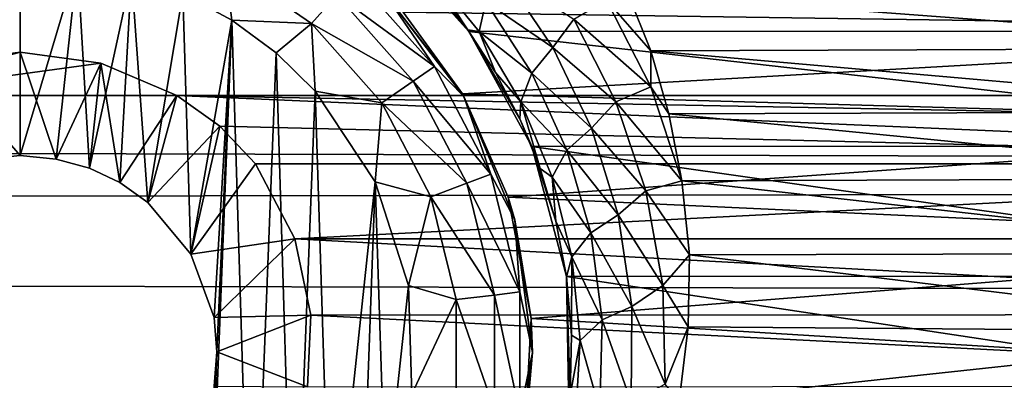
# Model space of a CAD drawing. Header units: metres. Extents: x -95 to 103, y -12 to 12.
# Tile 287 of 520: x -39.202 to -36.702, y 7.07 to 7.984. Entities that reach past the tile are written whole.
import ezdxf

# ---------------------------------------------------------------- set-up
doc = ezdxf.new("R2010")
doc.units = ezdxf.units.M
doc.layers.add('solid_P74500', color=7, linetype='CONTINUOUS')
doc.layers.add('solid_P74500_01', color=7, linetype='CONTINUOUS')

msp = doc.modelspace()

# ---------------------------------------------------------------- linework, layer by layer
at = {"layer": 'solid_P74500'}
for points in [[(-12.2, 5.05, 0.5), (-11.7, 9.776363, 0.5), (-88, 9.776363, 0.5)], [(-12.2, 5.05, 0.5), (-88, 9.776363, 0.5), (-88, 5.05, 0.5)], [(92.5, 7.752533, 9.805175), (92.5, 8.487373, 9.175829), (-94.018356, 8.209083, 9.426609)], [(92.5, 7.752533, 9.805175), (-94.018356, 8.209083, 9.426609), (-94.018356, 7.447287, 10.039319)], [(-35.338188, 7.955187, -8.304517), (-35.130051, 8.186581, -8.076503), (-38.269226, 8.185938, -8.077154)], [(-35.338188, 7.955187, -8.304517), (-38.269226, 8.185938, -8.077154), (-38.061371, 7.95457, -8.305107)], [(-38.064331, 7.958691, -9.092649), (-38.061371, 7.95457, -8.305107), (-38.269226, 8.185938, -8.077154)], [(-38.064331, 7.958691, -9.092649), (-38.269226, 8.185938, -8.077154), (-38.143063, 8.058084, -8.982758)], [(-39.200001, 8.14, -11.8), (-39.291828, 7.630482, -11.8), (-39.370331, 8.125382, -11.8)], [(-39.200001, 8.14, -11.8), (-39.200001, 7.64, -11.8), (-39.291828, 7.630482, -11.8)], [(-39.054955, 8.12864, -11.8), (-39.200001, 7.64, -11.8), (-39.200001, 8.14, -11.8)], [(-39.054955, 8.12864, -11.8), (-39.108688, 7.630527, -11.8), (-39.200001, 7.64, -11.8)], [(-39.054955, 8.12864, -11.8), (-39.024685, 7.607855, -11.8), (-39.108688, 7.630527, -11.8)], [(-39.054955, 8.12864, -11.8), (-38.917507, 8.099016, -11.8), (-39.024685, 7.607855, -11.8)], [(-38.681923, 8.12711, -11.777164), (-38.663013, 7.983215, -11.8), (-38.787128, 8.050737, -11.8)], [(-38.681923, 8.12711, -11.777164), (-38.460747, 7.974443, -11.777164), (-38.663013, 7.983215, -11.8)], [(-38.396152, 8.047357, -11.712049), (-38.460747, 7.974443, -11.777164), (-38.681923, 8.12711, -11.777164)], [(-38.228165, 8.003443, -5.827108), (-35.03117, 8.13967, -5.635225), (-35.209461, 7.959397, -5.887105)], [(-38.917507, 8.099016, -11.8), (-38.947666, 7.57166, -11.8), (-39.024685, 7.607855, -11.8)], [(-38.917507, 8.099016, -11.8), (-38.876675, 7.520992, -11.8), (-38.947666, 7.57166, -11.8)], [(-38.917507, 8.099016, -11.8), (-38.787128, 8.050737, -11.8), (-38.876675, 7.520992, -11.8)], [(-38.167862, 8.116902, -9.071674), (-38.064331, 7.958691, -9.092649), (-38.143063, 8.058084, -8.982758)], [(-38.167862, 8.116902, -9.071674), (-38.035263, 7.954477, -9.252772), (-38.064331, 7.958691, -9.092649)], [(-38.017941, 8.029526, -9.32572), (-38.035263, 7.954477, -9.252772), (-38.167862, 8.116902, -9.071674)], [(-38.017941, 8.029526, -9.32572), (-37.974445, 8.100428, -9.375034), (-37.848385, 7.913625, -9.56118)], [(-37.848385, 7.913625, -9.56118), (-37.974445, 8.100428, -9.375034), (-37.794556, 7.985523, -9.567693)], [(-38.353024, 8.096038, -11.614588), (-38.148842, 7.865563, -11.614588), (-38.396152, 8.047357, -11.712049)], [(-38.280762, 8.059238, -11.5), (-38.148842, 7.865563, -11.614588), (-38.353024, 8.096038, -11.614588)], [(-38.787128, 8.050737, -11.8), (-38.767342, 7.39014, -11.8), (-38.876675, 7.520992, -11.8)], [(-38.787128, 8.050737, -11.8), (-38.663013, 7.983215, -11.8), (-38.767342, 7.39014, -11.8)], [(-38.280762, 8.059238, -11.5), (-38.228165, 8.003443, -5.827108), (-38.077759, 7.79618, -6.10177)], [(-38.280762, 8.059238, -11.5), (-38.077759, 7.79618, -6.10177), (-38.074165, 7.79, -11.5)], [(-38.280762, 8.059238, -11.5), (-38.074165, 7.79, -11.5), (-38.148842, 7.865563, -11.614588)], [(-37.711864, 8.035035, -9.568677), (-37.65778, 8.05173, -9.561361), (-37.599243, 7.905591, -9.682542)], [(-35.735615, 8.064089, -9.550941), (-35.797935, 7.912471, -9.676921), (-37.65778, 8.05173, -9.561361)], [(-35.797935, 7.912471, -9.676921), (-37.599243, 7.905591, -9.682542), (-37.65778, 8.05173, -9.561361)], [(-38.396152, 8.047357, -11.712049), (-38.202366, 7.828617, -11.712049), (-38.460747, 7.974443, -11.777164)], [(-38.148842, 7.865563, -11.614588), (-38.202366, 7.828617, -11.712049), (-38.396152, 8.047357, -11.712049)], [(-38.017941, 8.029526, -9.32572), (-37.901489, 7.849185, -9.512413), (-38.035263, 7.954477, -9.252772)], [(-38.017941, 8.029526, -9.32572), (-37.848385, 7.913625, -9.56118), (-37.901489, 7.849185, -9.512413)], [(-37.711864, 8.035035, -9.568677), (-37.599548, 7.814108, -9.754907), (-37.794556, 7.985523, -9.567693)], [(-37.711864, 8.035035, -9.568677), (-37.599243, 7.905591, -9.682542), (-37.599548, 7.814108, -9.754907)], [(-38.077759, 7.79618, -6.10177), (-38.228165, 8.003443, -5.827108), (-35.209461, 7.959397, -5.887105)], [(-38.663013, 7.983215, -11.8), (-38.708229, 7.229405, -11.8), (-38.767342, 7.39014, -11.8)], [(-38.663013, 7.983215, -11.8), (-38.731503, 6.257416, -11.8), (-38.700718, 7.142048, -11.8)], [(-38.663013, 7.983215, -11.8), (-38.611973, 6.331459, -11.8), (-38.731503, 6.257416, -11.8)], [(-38.663013, 7.983215, -11.8), (-38.700718, 7.142048, -11.8), (-38.708229, 7.229405, -11.8)], [(-38.663013, 7.983215, -11.8), (-38.550758, 7.900564, -11.8), (-38.611973, 6.331459, -11.8)], [(-38.460747, 7.974443, -11.777164), (-38.550758, 7.900564, -11.8), (-38.663013, 7.983215, -11.8)], [(-38.460747, 7.974443, -11.777164), (-38.451893, 7.80319, -11.8), (-38.550758, 7.900564, -11.8)], [(-38.460747, 7.974443, -11.777164), (-38.282532, 7.773282, -11.777164), (-38.451893, 7.80319, -11.8)], [(-38.202366, 7.828617, -11.712049), (-38.282532, 7.773282, -11.777164), (-38.460747, 7.974443, -11.777164)], [(-37.848385, 7.913625, -9.56118), (-37.794556, 7.985523, -9.567693), (-37.688114, 7.776078, -9.754655)], [(-37.599548, 7.814108, -9.754907), (-37.688114, 7.776078, -9.754655), (-37.794556, 7.985523, -9.567693)], [(-38.077759, 7.79618, -6.10177), (-35.209461, 7.959397, -5.887105), (-35.363678, 7.719777, -6.197987)], [(-37.99361, 7.85037, -9.209391), (-38.061371, 7.95457, -8.305107), (-38.064331, 7.958691, -9.092649)], [(-38.035263, 7.954477, -9.252772), (-37.99361, 7.85037, -9.209391), (-38.064331, 7.958691, -9.092649)], [(-35.49802, 7.664145, -8.573849), (-35.338188, 7.955187, -8.304517), (-38.061371, 7.95457, -8.305107)], [(-35.49802, 7.664145, -8.573849), (-38.061371, 7.95457, -8.305107), (-37.901268, 7.66248, -8.575336)], [(-37.931713, 7.732833, -9.330323), (-37.901268, 7.66248, -8.575336), (-38.061371, 7.95457, -8.305107)], [(-37.931713, 7.732833, -9.330323), (-38.061371, 7.95457, -8.305107), (-37.99361, 7.85037, -9.209391)], [(-38.035263, 7.954477, -9.252772), (-37.929165, 7.776495, -9.440274), (-37.99361, 7.85037, -9.209391)], [(-37.901489, 7.849185, -9.512413), (-37.929165, 7.776495, -9.440274), (-38.035263, 7.954477, -9.252772)], [(-39.200001, 7.901906, -4.3), (-39.597057, 7.792304, -4.3), (-39.404331, 7.873975, -4.3)], [(-38.99567, 7.873975, -4.3), (-39.597057, 7.792304, -4.3), (-39.200001, 7.901906, -4.3)], [(-39.200001, 7.64, -11.8), (-39.200001, 7.901906, -4.3), (-39.404331, 7.873975, -4.3)], [(-39.108688, 7.630527, -11.8), (-39.200001, 7.901906, -4.3), (-39.200001, 7.64, -11.8)], [(-39.108688, 7.630527, -11.8), (-38.99567, 7.873975, -4.3), (-39.200001, 7.901906, -4.3)], [(-38.550758, 7.900564, -11.8), (-38.505363, 6.420703, -11.8), (-38.611973, 6.331459, -11.8)], [(-38.550758, 7.900564, -11.8), (-38.451893, 7.80319, -11.8), (-38.505363, 6.420703, -11.8)], [(-37.901489, 7.849185, -9.512413), (-37.848385, 7.913625, -9.56118), (-37.750389, 7.709259, -9.751215)], [(-37.750389, 7.709259, -9.751215), (-37.848385, 7.913625, -9.56118), (-37.688114, 7.776078, -9.754655)], [(-37.599548, 7.814108, -9.754907), (-37.599243, 7.905591, -9.682542), (-37.553913, 7.745763, -9.810869)], [(-35.797935, 7.912471, -9.676921), (-35.846973, 7.75142, -9.806401), (-37.599243, 7.905591, -9.682542)], [(-35.846973, 7.75142, -9.806401), (-37.553913, 7.745763, -9.810869), (-37.599243, 7.905591, -9.682542)], [(-38.99567, 7.873975, -4.3), (-38.80294, 7.792304, -4.3), (-39.597057, 7.792304, -4.3)], [(-39.291828, 7.630482, -11.8), (-39.200001, 7.64, -11.8), (-39.404331, 7.873975, -4.3)], [(-39.108688, 7.630527, -11.8), (-39.024685, 7.607855, -11.8), (-38.99567, 7.873975, -4.3)], [(-39.024685, 7.607855, -11.8), (-38.947666, 7.57166, -11.8), (-38.99567, 7.873975, -4.3)], [(-38.947666, 7.57166, -11.8), (-38.80294, 7.792304, -4.3), (-38.99567, 7.873975, -4.3)], [(-38.148842, 7.865563, -11.614588), (-38.005745, 7.59292, -11.614588), (-38.202366, 7.828617, -11.712049)], [(-38.074165, 7.79, -11.5), (-38.005745, 7.59292, -11.614588), (-38.148842, 7.865563, -11.614588)], [(-37.929165, 7.776495, -9.440274), (-37.931713, 7.732833, -9.330323), (-37.99361, 7.85037, -9.209391)], [(-37.901489, 7.849185, -9.512413), (-37.812275, 7.653166, -9.702489), (-37.929165, 7.776495, -9.440274)], [(-37.901489, 7.849185, -9.512413), (-37.750389, 7.709259, -9.751215), (-37.812275, 7.653166, -9.702489)], [(-38.202366, 7.828617, -11.712049), (-38.066559, 7.569858, -11.712049), (-38.282532, 7.773282, -11.777164)], [(-38.005745, 7.59292, -11.614588), (-38.066559, 7.569858, -11.712049), (-38.202366, 7.828617, -11.712049)], [(-38.451893, 7.80319, -11.8), (-38.411118, 6.52597, -11.8), (-38.505363, 6.420703, -11.8)], [(-38.451893, 7.80319, -11.8), (-38.298901, 7.573346, -11.8), (-38.411118, 6.52597, -11.8)], [(-38.282532, 7.773282, -11.777164), (-38.298901, 7.573346, -11.8), (-38.451893, 7.80319, -11.8)], [(-37.599548, 7.814108, -9.754907), (-37.520657, 7.575688, -9.942784), (-37.688114, 7.776078, -9.754655)], [(-37.599548, 7.814108, -9.754907), (-37.553913, 7.745763, -9.810869), (-37.520657, 7.575688, -9.942784)], [(-85.675003, 7.792304, -1.8), (-14.325, 7.792304, -4.2), (-14.325, 7.792304, -1.8)], [(-18.802942, 7.792304, -4.2), (-14.325, 7.792304, -4.2), (-85.675003, 7.792304, -1.8)], [(-84.20311, 5.444916, -1.8), (-85.675003, 7.792304, -1.8), (-14.325, 7.792304, -1.8)], [(-19.597059, 7.792304, -4.2), (-18.802942, 7.792304, -4.2), (-85.675003, 7.792304, -1.8)], [(-23.802942, 7.792304, -4.2), (-19.597059, 7.792304, -4.2), (-85.675003, 7.792304, -1.8)], [(-24.597059, 7.792304, -4.2), (-23.802942, 7.792304, -4.2), (-85.675003, 7.792304, -1.8)], [(-28.802942, 7.792304, -4.2), (-24.597059, 7.792304, -4.2), (-85.675003, 7.792304, -1.8)], [(-29.597059, 7.792304, -4.2), (-28.802942, 7.792304, -4.2), (-85.675003, 7.792304, -1.8)], [(-33.80294, 7.792304, -4.2), (-29.597059, 7.792304, -4.2), (-85.675003, 7.792304, -1.8)], [(-34.597057, 7.792304, -4.2), (-33.80294, 7.792304, -4.2), (-85.675003, 7.792304, -1.8)], [(-38.80294, 7.792304, -4.2), (-34.597057, 7.792304, -4.2), (-85.675003, 7.792304, -1.8)], [(-39.597057, 7.792304, -4.2), (-38.80294, 7.792304, -4.2), (-85.675003, 7.792304, -1.8)], [(-83.957001, 5.406663, -1.8), (-84.20311, 5.444916, -1.8), (-14.325, 7.792304, -1.8)], [(-83.736336, 5.295372, -1.8), (-83.957001, 5.406663, -1.8), (-14.325, 7.792304, -1.8)], [(-83.736336, 5.295372, -1.8), (-14.325, 7.792304, -1.8), (-79.20311, 5.444916, -1.8)], [(-78.957001, 5.406663, -1.8), (-79.20311, 5.444916, -1.8), (-14.325, 7.792304, -1.8)], [(-78.736336, 5.295372, -1.8), (-78.957001, 5.406663, -1.8), (-14.325, 7.792304, -1.8)], [(-78.736336, 5.295372, -1.8), (-14.325, 7.792304, -1.8), (-74.20311, 5.444916, -1.8)], [(-73.957001, 5.406663, -1.8), (-74.20311, 5.444916, -1.8), (-14.325, 7.792304, -1.8)], [(-73.736336, 5.295372, -1.8), (-73.957001, 5.406663, -1.8), (-14.325, 7.792304, -1.8)], [(-73.736336, 5.295372, -1.8), (-14.325, 7.792304, -1.8), (-69.20311, 5.444916, -1.8)], [(-68.957001, 5.406663, -1.8), (-69.20311, 5.444916, -1.8), (-14.325, 7.792304, -1.8)], [(-68.736336, 5.295372, -1.8), (-68.957001, 5.406663, -1.8), (-14.325, 7.792304, -1.8)], [(-68.736336, 5.295372, -1.8), (-14.325, 7.792304, -1.8), (-64.20311, 5.444916, -1.8)], [(-63.957005, 5.406663, -1.8), (-64.20311, 5.444916, -1.8), (-14.325, 7.792304, -1.8)], [(-63.736332, 5.295372, -1.8), (-63.957005, 5.406663, -1.8), (-14.325, 7.792304, -1.8)], [(-63.736332, 5.295372, -1.8), (-14.325, 7.792304, -1.8), (-59.20311, 5.444916, -1.8)], [(-58.957005, 5.406663, -1.8), (-59.20311, 5.444916, -1.8), (-14.325, 7.792304, -1.8)], [(-58.736332, 5.295372, -1.8), (-58.957005, 5.406663, -1.8), (-14.325, 7.792304, -1.8)], [(-58.736332, 5.295372, -1.8), (-14.325, 7.792304, -1.8), (-54.20311, 5.444916, -1.8)], [(-53.957005, 5.406663, -1.8), (-54.20311, 5.444916, -1.8), (-14.325, 7.792304, -1.8)], [(-53.736332, 5.295372, -1.8), (-53.957005, 5.406663, -1.8), (-14.325, 7.792304, -1.8)], [(-53.736332, 5.295372, -1.8), (-14.325, 7.792304, -1.8), (-49.20311, 5.444916, -1.8)], [(-48.957005, 5.406663, -1.8), (-49.20311, 5.444916, -1.8), (-14.325, 7.792304, -1.8)], [(-48.736332, 5.295372, -1.8), (-48.957005, 5.406663, -1.8), (-14.325, 7.792304, -1.8)], [(-48.560226, 5.121016, -1.8), (-48.736332, 5.295372, -1.8), (-14.325, 7.792304, -1.8)], [(-48.560226, 5.121016, -1.8), (-14.325, 7.792304, -1.8), (-44.20311, 5.444916, -1.8)], [(-43.957005, 5.406663, -1.8), (-44.20311, 5.444916, -1.8), (-14.325, 7.792304, -1.8)], [(-43.736332, 5.295372, -1.8), (-43.957005, 5.406663, -1.8), (-14.325, 7.792304, -1.8)], [(-43.560226, 5.121016, -1.8), (-43.736332, 5.295372, -1.8), (-14.325, 7.792304, -1.8)], [(-43.560226, 5.121016, -1.8), (-14.325, 7.792304, -1.8), (-39.20311, 5.444916, -1.8)], [(-39.597057, 7.792304, -4.2), (-38.80294, 7.792304, -4.3), (-38.80294, 7.792304, -4.2)], [(-39.597057, 7.792304, -4.2), (-39.597057, 7.792304, -4.3), (-38.80294, 7.792304, -4.3)], [(-38.957005, 5.406663, -1.8), (-39.20311, 5.444916, -1.8), (-14.325, 7.792304, -1.8)], [(-38.736332, 5.295372, -1.8), (-38.957005, 5.406663, -1.8), (-14.325, 7.792304, -1.8)], [(-38.947666, 7.57166, -11.8), (-38.876675, 7.520992, -11.8), (-38.80294, 7.792304, -4.3)], [(-38.876675, 7.520992, -11.8), (-38.80294, 7.792304, -4.2), (-38.80294, 7.792304, -4.3)], [(-38.876675, 7.520992, -11.8), (-38.693855, 7.714148, -4.2), (-38.80294, 7.792304, -4.2)], [(-38.693855, 7.714148, -4.2), (-34.796944, 7.619055, -4.2), (-38.80294, 7.792304, -4.2)], [(-34.706146, 7.714148, -4.2), (-38.80294, 7.792304, -4.2), (-34.796944, 7.619055, -4.2)], [(-34.706146, 7.714148, -4.2), (-34.597057, 7.792304, -4.2), (-38.80294, 7.792304, -4.2)], [(-38.560226, 5.121016, -1.8), (-38.736332, 5.295372, -1.8), (-14.325, 7.792304, -1.8)], [(-38.560226, 5.121016, -1.8), (-14.325, 7.792304, -1.8), (-34.20311, 5.444916, -1.8)], [(-38.282532, 7.773282, -11.777164), (-38.157639, 7.535316, -11.777164), (-38.298901, 7.573346, -11.8)], [(-38.066559, 7.569858, -11.712049), (-38.157639, 7.535316, -11.777164), (-38.282532, 7.773282, -11.777164)], [(-37.961212, 7.534212, -6.422531), (-38.077759, 7.79618, -6.10177), (-35.363678, 7.719777, -6.197987)], [(-38.074165, 7.79, -11.5), (-38.077759, 7.79618, -6.10177), (-37.961212, 7.534212, -6.422531)], [(-38.074165, 7.79, -11.5), (-37.961212, 7.534212, -6.422531), (-37.944298, 7.476465, -11.5)], [(-38.074165, 7.79, -11.5), (-37.944298, 7.476465, -11.5), (-38.005745, 7.59292, -11.614588)], [(-37.929165, 7.776495, -9.440274), (-37.88018, 7.606991, -9.457047), (-37.931713, 7.732833, -9.330323)], [(-37.929165, 7.776495, -9.440274), (-37.850197, 7.585193, -9.63041), (-37.88018, 7.606991, -9.457047)], [(-37.812275, 7.653166, -9.702489), (-37.850197, 7.585193, -9.63041), (-37.929165, 7.776495, -9.440274)], [(-37.750389, 7.709259, -9.751215), (-37.688114, 7.776078, -9.754655), (-37.612137, 7.550274, -9.942807)], [(-37.688114, 7.776078, -9.754655), (-37.520657, 7.575688, -9.942784), (-37.612137, 7.550274, -9.942807)], [(92.5, 6.975814, 10.372194), (92.5, 7.752533, 9.805175), (-94.018356, 7.447287, 10.039319)], [(-35.846973, 7.75142, -9.806401), (-35.878757, 7.581891, -9.938055), (-37.553913, 7.745763, -9.810869)], [(-37.88018, 7.606991, -9.457047), (-37.901268, 7.66248, -8.575336), (-37.931713, 7.732833, -9.330323)], [(-35.878757, 7.581891, -9.938055), (-37.520657, 7.575688, -9.942784), (-37.553913, 7.745763, -9.810869)], [(-38.876675, 7.520992, -11.8), (-38.767342, 7.39014, -11.8), (-38.693855, 7.714148, -4.2)], [(-38.767342, 7.39014, -11.8), (-38.603058, 7.619055, -4.2), (-38.693855, 7.714148, -4.2)], [(-38.693855, 7.714148, -4.2), (-38.603058, 7.619055, -4.2), (-34.796944, 7.619055, -4.2)], [(-37.961212, 7.534212, -6.422531), (-35.363678, 7.719777, -6.197987), (-35.469357, 7.419488, -6.554479)], [(-37.812275, 7.653166, -9.702489), (-37.750389, 7.709259, -9.751215), (-37.682583, 7.489538, -9.941881)], [(-37.682583, 7.489538, -9.941881), (-37.750389, 7.709259, -9.751215), (-37.612137, 7.550274, -9.942807)], [(-35.586353, 7.334234, -8.857709), (-35.49802, 7.664145, -8.573849), (-37.901268, 7.66248, -8.575336)], [(-35.586353, 7.334234, -8.857709), (-37.901268, 7.66248, -8.575336), (-37.813553, 7.333337, -8.858451)], [(-37.840294, 7.473468, -9.588049), (-37.813553, 7.333337, -8.858451), (-37.901268, 7.66248, -8.575336)], [(-37.840294, 7.473468, -9.588049), (-37.901268, 7.66248, -8.575336), (-37.88018, 7.606991, -9.457047)], [(-37.812275, 7.653166, -9.702489), (-37.752056, 7.443598, -9.892752), (-37.850197, 7.585193, -9.63041)], [(-37.812275, 7.653166, -9.702489), (-37.682583, 7.489538, -9.941881), (-37.752056, 7.443598, -9.892752)], [(-38.767342, 7.39014, -11.8), (-38.503391, 7.428674, -4.528224), (-38.603058, 7.619055, -4.2)], [(-34.796944, 7.619055, -4.2), (-38.603058, 7.619055, -4.2), (-38.503391, 7.428674, -4.528224)], [(-34.896561, 7.428859, -4.52792), (-34.796944, 7.619055, -4.2), (-38.503391, 7.428674, -4.528224)], [(-37.850197, 7.585193, -9.63041), (-37.840294, 7.473468, -9.588049), (-37.88018, 7.606991, -9.457047)], [(-38.298901, 7.573346, -11.8), (-38.333118, 6.641509, -11.8), (-38.411118, 6.52597, -11.8)], [(-38.298901, 7.573346, -11.8), (-38.272678, 6.76642, -11.8), (-38.333118, 6.641509, -11.8)], [(-38.298901, 7.573346, -11.8), (-38.214642, 7.310327, -11.8), (-38.272678, 6.76642, -11.8)], [(-38.157639, 7.535316, -11.777164), (-38.214642, 7.310327, -11.8), (-38.298901, 7.573346, -11.8)], [(-38.005745, 7.59292, -11.614588), (-37.93206, 7.293956, -11.614588), (-38.066559, 7.569858, -11.712049)], [(-37.944298, 7.476465, -11.5), (-37.93206, 7.293956, -11.614588), (-38.005745, 7.59292, -11.614588)], [(-37.850197, 7.585193, -9.63041), (-37.799587, 7.382661, -9.820079), (-37.840294, 7.473468, -9.588049)], [(-37.752056, 7.443598, -9.892752), (-37.799587, 7.382661, -9.820079), (-37.850197, 7.585193, -9.63041)], [(-37.612137, 7.550274, -9.942807), (-37.520657, 7.575688, -9.942784), (-37.501717, 7.387943, -10.08307)], [(-35.878757, 7.581891, -9.938055), (-35.894382, 7.392529, -10.079708), (-37.520657, 7.575688, -9.942784)], [(-35.894382, 7.392529, -10.079708), (-37.501717, 7.387943, -10.08307), (-37.520657, 7.575688, -9.942784)], [(-38.066559, 7.569858, -11.712049), (-37.996624, 7.286117, -11.712049), (-38.157639, 7.535316, -11.777164)], [(-37.93206, 7.293956, -11.614588), (-37.996624, 7.286117, -11.712049), (-38.066559, 7.569858, -11.712049)], [(-37.682583, 7.489538, -9.941881), (-37.612137, 7.550274, -9.942807), (-37.569378, 7.310532, -10.129299)], [(-37.612137, 7.550274, -9.942807), (-37.501717, 7.387943, -10.08307), (-37.569378, 7.310532, -10.129299)], [(-38.157639, 7.535316, -11.777164), (-38.093323, 7.274375, -11.777164), (-38.214642, 7.310327, -11.8)], [(-37.996624, 7.286117, -11.712049), (-38.093323, 7.274375, -11.777164), (-38.157639, 7.535316, -11.777164)], [(-37.902905, 7.226828, -6.766441), (-37.961212, 7.534212, -6.422531), (-35.469357, 7.419488, -6.554479)], [(-37.944298, 7.476465, -11.5), (-37.961212, 7.534212, -6.422531), (-37.902905, 7.226828, -6.766441)], [(-37.944298, 7.476465, -11.5), (-37.902905, 7.226828, -6.766441), (-37.900002, 7.14, -11.5)], [(-37.944298, 7.476465, -11.5), (-37.900002, 7.14, -11.5), (-37.93206, 7.293956, -11.614588)], [(-37.813297, 7.332494, -9.71944), (-37.813553, 7.333337, -8.858451), (-37.840294, 7.473468, -9.588049)], [(-37.799587, 7.382661, -9.820079), (-37.813297, 7.332494, -9.71944), (-37.840294, 7.473468, -9.588049)], [(-37.752056, 7.443598, -9.892752), (-37.682583, 7.489538, -9.941881), (-37.64769, 7.256926, -10.13025)], [(-37.64769, 7.256926, -10.13025), (-37.682583, 7.489538, -9.941881), (-37.569378, 7.310532, -10.129299)], [(92.5, 6.975814, 10.372194), (-94.018356, 7.447287, 10.039319), (-94.018356, 6.639937, 10.59062)], [(-38.767342, 7.39014, -11.8), (-38.708229, 7.229405, -11.8), (-38.503391, 7.428674, -4.528224)], [(-38.708229, 7.229405, -11.8), (-38.462597, 7.234941, -4.831732), (-38.503391, 7.428674, -4.528224)], [(-34.937241, 7.236759, -4.829008), (-34.896561, 7.428859, -4.52792), (-38.503391, 7.428674, -4.528224)], [(-34.937241, 7.236759, -4.829008), (-38.503391, 7.428674, -4.528224), (-38.462597, 7.234941, -4.831732)], [(-37.752056, 7.443598, -9.892752), (-37.723167, 7.222837, -10.080328), (-37.799587, 7.382661, -9.820079)], [(-37.752056, 7.443598, -9.892752), (-37.64769, 7.256926, -10.13025), (-37.723167, 7.222837, -10.080328)], [(-37.902905, 7.226828, -6.766441), (-35.469357, 7.419488, -6.554479), (-35.498337, 7.079858, -6.919943)], [(-37.799587, 7.382661, -9.820079), (-37.800701, 7.184258, -9.852427), (-37.813297, 7.332494, -9.71944)], [(-37.799587, 7.382661, -9.820079), (-37.77914, 7.171193, -10.006481), (-37.800701, 7.184258, -9.852427)], [(-37.723167, 7.222837, -10.080328), (-37.77914, 7.171193, -10.006481), (-37.799587, 7.382661, -9.820079)], [(-37.569378, 7.310532, -10.129299), (-37.501717, 7.387943, -10.08307), (-37.504425, 7.205236, -10.21443)], [(-35.893276, 7.193082, -10.222992), (-37.504425, 7.205236, -10.21443), (-37.501717, 7.387943, -10.08307)], [(-35.894382, 7.392529, -10.079708), (-35.893276, 7.193082, -10.222992), (-37.501717, 7.387943, -10.08307)], [(-35.592739, 6.998838, -9.125035), (-35.586353, 7.334234, -8.857709), (-37.813553, 7.333337, -8.858451)], [(-35.592739, 6.998838, -9.125035), (-37.813553, 7.333337, -8.858451), (-37.807384, 6.99762, -9.125969)], [(-37.80423, 7.031255, -9.986495), (-37.807384, 6.99762, -9.125969), (-37.813553, 7.333337, -8.858451)], [(-37.800701, 7.184258, -9.852427), (-37.813553, 7.333337, -8.858451), (-37.813297, 7.332494, -9.71944)], [(-37.80423, 7.031255, -9.986495), (-37.813553, 7.333337, -8.858451), (-37.800701, 7.184258, -9.852427)], [(-38.214642, 7.310327, -11.8), (-38.205719, 7.034285, -11.8), (-38.272678, 6.76642, -11.8)], [(-38.093323, 7.274375, -11.777164), (-38.205719, 7.034285, -11.8), (-38.214642, 7.310327, -11.8)], [(-37.64769, 7.256926, -10.13025), (-37.569378, 7.310532, -10.129299), (-37.56319, 7.059873, -10.311363)], [(-37.569378, 7.310532, -10.129299), (-37.504425, 7.205236, -10.21443), (-37.56319, 7.059873, -10.311363)], [(-38.093323, 7.274375, -11.777164), (-38.093323, 7.005625, -11.777164), (-38.205719, 7.034285, -11.8)], [(-37.996624, 7.286117, -11.712049), (-37.996624, 6.993884, -11.712049), (-38.093323, 7.274375, -11.777164)], [(-37.996624, 6.993884, -11.712049), (-38.093323, 7.005625, -11.777164), (-38.093323, 7.274375, -11.777164)], [(-37.93206, 7.293956, -11.614588), (-37.93206, 6.986044, -11.614588), (-37.996624, 7.286117, -11.712049)], [(-37.93206, 6.986044, -11.614588), (-37.996624, 6.993884, -11.712049), (-37.996624, 7.286117, -11.712049)], [(-37.900002, 7.14, -11.5), (-37.93206, 6.986044, -11.614588), (-37.93206, 7.293956, -11.614588)], [(-37.723167, 7.222837, -10.080328), (-37.64769, 7.256926, -10.13025), (-37.649021, 7.014533, -10.313454)], [(-37.649021, 7.014533, -10.313454), (-37.64769, 7.256926, -10.13025), (-37.56319, 7.059873, -10.311363)], [(-38.708229, 7.229405, -11.8), (-38.700718, 7.142048, -11.8), (-38.462597, 7.234941, -4.831732)], [(-38.700718, 7.142048, -11.8), (-38.470741, 7.053593, -5.092822), (-38.462597, 7.234941, -4.831732)], [(-34.929634, 7.055848, -5.089697), (-38.462597, 7.234941, -4.831732), (-38.470741, 7.053593, -5.092822)], [(-34.929634, 7.055848, -5.089697), (-34.937241, 7.236759, -4.829008), (-38.462597, 7.234941, -4.831732)], [(-37.920132, 6.912104, -7.087512), (-37.902905, 7.226828, -6.766441), (-35.498337, 7.079858, -6.919943)], [(-37.900002, 7.14, -11.5), (-37.902905, 7.226828, -6.766441), (-37.920132, 6.912104, -7.087512)], [(-37.723167, 7.222837, -10.080328), (-37.728493, 6.993838, -10.262398), (-37.77914, 7.171193, -10.006481)], [(-37.723167, 7.222837, -10.080328), (-37.649021, 7.014533, -10.313454), (-37.728493, 6.993838, -10.262398)], [(-37.56319, 7.059873, -10.311363), (-37.504425, 7.205236, -10.21443), (-37.527477, 7.01674, -10.344823)], [(-35.893276, 7.193082, -10.222992), (-37.527477, 7.01674, -10.344823), (-37.504425, 7.205236, -10.21443)], [(-37.77914, 7.171193, -10.006481), (-37.80423, 7.031255, -9.986495), (-37.800701, 7.184258, -9.852427)], [(-35.893276, 7.193082, -10.222992), (-35.871647, 6.995722, -10.359048), (-37.527477, 7.01674, -10.344823)], [(-37.77914, 7.171193, -10.006481), (-37.791199, 6.953621, -10.186873), (-37.80423, 7.031255, -9.986495)], [(-37.728493, 6.993838, -10.262398), (-37.791199, 6.953621, -10.186873), (-37.77914, 7.171193, -10.006481)], [(-38.731503, 6.257416, -11.8), (-38.707512, 7.05461, -11.8), (-38.700718, 7.142048, -11.8)], [(-38.700718, 7.142048, -11.8), (-38.707512, 7.05461, -11.8), (-38.470741, 7.053593, -5.092822)], [(-37.900002, 7.14, -11.5), (-37.920132, 6.912104, -7.087512), (-37.944298, 6.803535, -11.5)], [(-37.900002, 7.14, -11.5), (-37.944298, 6.803535, -11.5), (-37.93206, 6.986044, -11.614588)], [(-37.920132, 6.912104, -7.087512), (-35.498337, 7.079858, -6.919943), (-35.441578, 6.754933, -7.237463)]]:
    msp.add_3dface(points, dxfattribs=at)
at = {"layer": 'solid_P74500_01'}
for points in [[(-92.5, 7.788958, 8.459974), (-92.5, 8.940191, 7.233159), (92.5, 8.572252, 7.665731)], [(-92.5, 7.788958, 8.459974), (92.5, 8.572252, 7.665731), (92.5, 7.29035, 8.893468)], [(-92.5, 6.467994, 9.508519), (-92.5, 7.788958, 8.459974), (92.5, 7.29035, 8.893468)], [(-92.5, 6.467994, 9.508519), (92.5, 7.29035, 8.893468), (92.5, 5.836015, 9.908373)]]:
    msp.add_3dface(points, dxfattribs=at)

doc.saveas('drawing.dxf')
